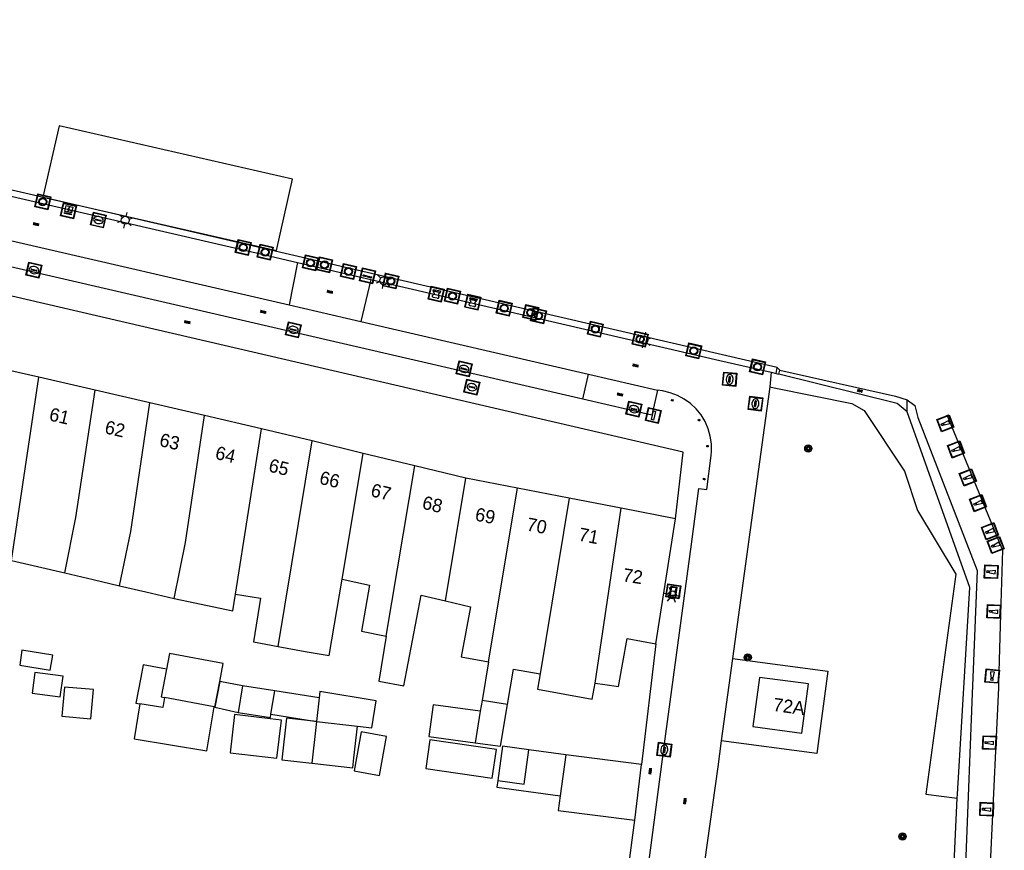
# Model space of a CAD drawing. Header units: metres. Extents: x 93870 to 95789, y 463036 to 464040.
# Tile 282 of 344: x 95146 to 95220, y 463367 to 463429. Entities that reach past the tile are written whole.
import ezdxf
from ezdxf.enums import TextEntityAlignment as Align

# ---------------------------------------------------------------- set-up
doc = ezdxf.new("R2010")
doc.units = ezdxf.units.M
doc.header["$LTSCALE"] = 25.4
for name, color, linetype in [('B_BEBOUWINGSGRENS_0', 1, 'Continuous'), ('B_LUIFEL_1', 200, 'Continuous'), ('B_TUSSENMUUR_0', 7, 'Continuous'), ('B_WOONBOOT_LIJN_0', 1, 'Continuous'), ('G_GRENS_ALGEMEEN_0', 7, 'Continuous'), ('Q_BOLDER_0', 7, 'Continuous'), ('Q_BOOM_0', 3, 'Continuous'), ('Q_BRANDKRAAN_0', 5, 'Continuous'), ('Q_BRIEVENBUS_0', 7, 'Continuous'), ('Q_ELEKTRAKAST_0', 7, 'Continuous'), ('Q_GELEIDEWERK_LIJN_0', 1, 'Continuous'), ('Q_INSPECTIE_OF_RIOOLPUT_0', 253, 'Continuous'), ('Q_KOLK_0', 254, 'Continuous'), ('Q_LICHTMAST_0', 2, 'Continuous'), ('Q_MEERPAAL_0', 7, 'Continuous'), ('Q_MEERRING_0', 7, 'Continuous'), ('Q_STRAATNAAMBORD_0', 7, 'Continuous'), ('Q_VERKEERSBORDPAAL_0', 40, 'Continuous'), ('Q_WATERLEIDINGPUT_0', 5, 'Continuous'), ('S_GBKN_SYMBOOL_GV_GROOT_0', 7, 'Continuous'), ('S_GBKN_SYMBOOL_OV_GROOT_0', 7, 'Continuous'), ('T_HEK_0', 57, 'Continuous'), ('T_MUUR_30CM_0', 10, 'Continuous'), ('V_WEGGRENS_0', 7, 'Continuous'), ('W_WATERGRENS_0', 5, 'Continuous'), ('Z_GBKN_HUISNUMMER_0', 252, 'Continuous')]:
    doc.layers.add(name, color=color, linetype=linetype)
doc.layers.add('Q_PAALTJE_0', color=7, linetype='Continuous', true_color=0x666666)

# ---------------------------------------------------------------- blocks, each defined once
blk = doc.blocks.new('Q_STRAATNAAMBORD')
for points in [[(-0.5, 0.5), (0.5, 0.5), (0.5, -0.5), (-0.5, -0.5)], [(-0.369, 0.22), (0.358, 0.22), (0.358, -0.214), (-0.369, -0.214)]]:
    blk.add_lwpolyline(points, close=True)
for points in [[(-0.442, 0.464), (0.438, 0.464, -0.414214), (0.459, 0.442), (0.459, -0.437, -0.414214), (0.438, -0.459), (-0.442, -0.459, -0.414214), (-0.463, -0.437), (-0.463, 0.442), (-0.463, 0.444), (-0.463, 0.446), (-0.463, 0.448), (-0.462, 0.45), (-0.461, 0.451), (-0.46, 0.453), (-0.459, 0.455), (-0.458, 0.456), (-0.457, 0.457), (-0.456, 0.459), (-0.454, 0.46), (-0.453, 0.461), (-0.451, 0.462), (-0.449, 0.462), (-0.447, 0.463), (-0.446, 0.463), (-0.444, 0.464), (-0.442, 0.464)], [(-0.287, 0.16), (0.281, 0.16, -0.414214), (0.303, 0.139), (0.303, -0.134, -0.414214), (0.281, -0.156), (-0.287, -0.156, -0.414214), (-0.308, -0.134), (-0.308, 0.139), (-0.308, 0.14), (-0.308, 0.142), (-0.307, 0.144), (-0.307, 0.146), (-0.306, 0.148), (-0.305, 0.149), (-0.304, 0.151), (-0.303, 0.152), (-0.302, 0.154), (-0.3, 0.155), (-0.299, 0.156), (-0.297, 0.157), (-0.296, 0.158), (-0.294, 0.159), (-0.292, 0.159), (-0.29, 0.16), (-0.288, 0.16), (-0.287, 0.16)]]:
    blk.add_lwpolyline(points, format="xyb")
blk = doc.blocks.new('Q_ELEKTRAKAST')
for points in [[(-0.5, 0.5), (0.5, 0.5), (0.5, -0.5), (-0.5, -0.5)], [(-0.262, 0.264), (0.25, 0.264), (0.25, 0.187), (-0.262, 0.187)], [(-0.262, 0.107), (0.25, 0.107), (0.25, -0.332), (-0.262, -0.332)]]:
    blk.add_lwpolyline(points, close=True)
blk.add_lwpolyline([(-0.442, 0.464), (0.438, 0.464, -0.414214), (0.459, 0.442), (0.459, -0.437, -0.414214), (0.438, -0.459), (-0.442, -0.459, -0.414214), (-0.463, -0.437), (-0.463, 0.442), (-0.463, 0.444), (-0.463, 0.446), (-0.463, 0.448), (-0.462, 0.45), (-0.461, 0.451), (-0.46, 0.453), (-0.459, 0.455), (-0.458, 0.456), (-0.457, 0.457), (-0.456, 0.459), (-0.454, 0.46), (-0.453, 0.461), (-0.451, 0.462), (-0.449, 0.462), (-0.447, 0.463), (-0.446, 0.463), (-0.444, 0.464), (-0.442, 0.464)], format="xyb")
blk.add_lwpolyline([(-0.177, 0.001, -1), (-0.177, -0.069, -1)], format="xyb", close=True)
blk.add_lwpolyline([(0.044, 0.088), (-0.056, -0.112), (0.044, -0.112), (-0.056, -0.312)])
blk = doc.blocks.new('Q_LICHTMAST')
for points in [[(-0.26, 0.15), (-0.52, 0.3)], [(0, 0.3), (0, 0.6)], [(0.26, 0.15), (0.52, 0.3)], [(-0.26, -0.15), (-0.52, -0.3)], [(0, -0.3), (0, -0.6)], [(0.26, -0.15), (0.52, -0.3)]]:
    blk.add_lwpolyline(points)
blk.add_circle((0, 0), 0.3)
blk = doc.blocks.new('Q_VERKEERSBORDPAAL')
for points in [[(-0.5, 0.5), (0.5, 0.5), (0.5, -0.5), (-0.5, -0.5)], [(-0.08, 0.333), (0.071, 0.333), (0.071, -0.329), (-0.08, -0.329)]]:
    blk.add_lwpolyline(points, close=True)
blk.add_lwpolyline([(-0.442, 0.464), (0.438, 0.464, -0.414214), (0.459, 0.442), (0.459, -0.437, -0.414214), (0.438, -0.459), (-0.442, -0.459, -0.414214), (-0.463, -0.437), (-0.463, 0.442), (-0.463, 0.444), (-0.463, 0.446), (-0.463, 0.448), (-0.462, 0.45), (-0.461, 0.451), (-0.46, 0.453), (-0.459, 0.455), (-0.458, 0.456), (-0.457, 0.457), (-0.456, 0.459), (-0.454, 0.46), (-0.453, 0.461), (-0.451, 0.462), (-0.449, 0.462), (-0.447, 0.463), (-0.446, 0.463), (-0.444, 0.464), (-0.442, 0.464)], format="xyb")
blk = doc.blocks.new('Q_PAAL_STEEN')
for points in [[(-0.5, 0.5), (0.5, 0.5), (0.5, -0.5), (-0.5, -0.5)], [(-0.08, 0.33), (0.07, 0.33), (0.07, -0.33), (-0.08, -0.33)]]:
    blk.add_lwpolyline(points, close=True)
blk.add_lwpolyline([(-0.44, 0.46), (0.44, 0.46, -0.414214), (0.46, 0.44), (0.46, -0.44, -0.414214), (0.44, -0.46), (-0.44, -0.46, -0.414214), (-0.46, -0.44), (-0.46, 0.44), (-0.46, 0.44), (-0.46, 0.45), (-0.46, 0.45), (-0.46, 0.45), (-0.46, 0.45), (-0.46, 0.45), (-0.46, 0.45), (-0.46, 0.46), (-0.46, 0.46), (-0.46, 0.46), (-0.45, 0.46), (-0.45, 0.46), (-0.45, 0.46), (-0.45, 0.46), (-0.45, 0.46), (-0.45, 0.46), (-0.44, 0.46), (-0.44, 0.46)], format="xyb")
blk = doc.blocks.new('Q_PAALTJE')
at = {"color": 251, "true_color": 0x666666, "xscale": 0.1, "yscale": 0.1, "zscale": 0.01}
blk.add_blockref('Q_PAAL_STEEN', (0, 0), dxfattribs=at)
blk = doc.blocks.new('Q_KOLK')
blk.add_lwpolyline([(-0.5, 0.5), (0.5, 0.5), (0.5, -0.5), (-0.5, -0.5)], close=True)
for points in [[(-0.442, 0.464), (0.438, 0.464, -0.414214), (0.459, 0.442), (0.459, -0.437, -0.414214), (0.438, -0.459), (-0.442, -0.459, -0.414214), (-0.463, -0.437), (-0.463, 0.442, -0.414214), (-0.442, 0.464)], [(-0.345, 0.105, 0.380426), (-0.276, -0.18)], [(-0.008, 0.266, 0.240218), (-0.345, 0.105)], [(-0.194, 0.045, 0.853344), (-0.194, -0.032)], [(0.331, 0.111, 0.240191), (-0.008, 0.266)], [(0.185, -0.032, 0.849746), (0.185, 0.045)], [(0.267, -0.176, 0.380426), (0.331, 0.111)], [(-0.276, -0.18, 0.148452), (0.012, -0.257)], [(0.012, -0.257, 0.131742), (0.267, -0.176)]]:
    blk.add_lwpolyline(points, format="xyb")
for points in [[(-0.194, 0.045), (0.185, 0.045)], [(0.185, -0.032), (-0.194, -0.032)]]:
    blk.add_lwpolyline(points)
blk = doc.blocks.new('Q_WATERLEIDINGPUT')
blk.add_lwpolyline([(-0.5, 0.5), (0.5, 0.5), (0.5, -0.5), (-0.5, -0.5)], close=True)
for points in [[(-0.442, 0.464), (0.438, 0.464, -0.414214), (0.459, 0.442), (0.459, -0.437, -0.414214), (0.438, -0.459), (-0.442, -0.459, -0.414214), (-0.463, -0.437), (-0.463, 0.442), (-0.463, 0.444), (-0.463, 0.446), (-0.463, 0.448), (-0.462, 0.45), (-0.461, 0.451), (-0.46, 0.453), (-0.459, 0.455), (-0.458, 0.456), (-0.457, 0.457), (-0.456, 0.459), (-0.454, 0.46), (-0.453, 0.461), (-0.451, 0.462), (-0.449, 0.462), (-0.447, 0.463), (-0.446, 0.463), (-0.444, 0.464), (-0.442, 0.464)], [(-0.345, 0.105, 0.380426), (-0.276, -0.18)], [(-0.008, 0.266, 0.240218), (-0.345, 0.105)], [(-0.194, 0.045, 0.853344), (-0.194, -0.032)], [(0.331, 0.111, 0.240191), (-0.008, 0.266)], [(0.185, -0.032, 0.849746), (0.185, 0.045)], [(0.267, -0.176, 0.380426), (0.331, 0.111)], [(-0.276, -0.18, 0.148452), (0.012, -0.257)], [(0.012, -0.257, 0.131742), (0.267, -0.176)]]:
    blk.add_lwpolyline(points, format="xyb")
for points in [[(-0.194, 0.045), (0.185, 0.045)], [(0.185, -0.032), (-0.194, -0.032)]]:
    blk.add_lwpolyline(points)
blk = doc.blocks.new('Q_INSPECTIE_OF_RIOOLPUT')
blk.add_lwpolyline([(-0.5, 0.5), (0.5, 0.5), (0.5, -0.5), (-0.5, -0.5)], close=True)
for points in [[(-0.442, 0.464), (0.438, 0.464, -0.414214), (0.459, 0.442), (0.459, -0.437, -0.414214), (0.438, -0.459), (-0.442, -0.459, -0.414214), (-0.463, -0.437), (-0.463, 0.442), (-0.463, 0.444), (-0.463, 0.446), (-0.463, 0.448), (-0.462, 0.45), (-0.461, 0.451), (-0.46, 0.453), (-0.459, 0.455), (-0.458, 0.456), (-0.457, 0.457), (-0.456, 0.459), (-0.454, 0.46), (-0.453, 0.461), (-0.451, 0.462), (-0.449, 0.462), (-0.447, 0.463), (-0.446, 0.463), (-0.444, 0.464), (-0.442, 0.464)], [(-0.345, 0.105, 0.380426), (-0.276, -0.18)], [(-0.008, 0.266, 0.240218), (-0.345, 0.105)], [(-0.194, 0.045, 0.853344), (-0.194, -0.032)], [(0.331, 0.111, 0.240191), (-0.008, 0.266)], [(0.185, -0.032, 0.849746), (0.185, 0.045)], [(0.267, -0.176, 0.380426), (0.331, 0.111)], [(-0.276, -0.18, 0.148452), (0.012, -0.257)], [(0.012, -0.257, 0.131742), (0.267, -0.176)]]:
    blk.add_lwpolyline(points, format="xyb")
for points in [[(-0.194, 0.045), (0.185, 0.045)], [(0.185, -0.032), (-0.194, -0.032)]]:
    blk.add_lwpolyline(points)
blk = doc.blocks.new('Q_BRANDKRAAN')
blk.add_lwpolyline([(-0.5, 0.5), (0.5, 0.5), (0.5, -0.5), (-0.5, -0.5)], close=True)
for points in [[(-0.442, 0.464), (0.438, 0.464, -0.414214), (0.459, 0.442), (0.459, -0.437, -0.414214), (0.438, -0.459), (-0.442, -0.459, -0.414214), (-0.463, -0.437), (-0.463, 0.442), (-0.463, 0.444), (-0.463, 0.446), (-0.463, 0.448), (-0.462, 0.45), (-0.461, 0.451), (-0.46, 0.453), (-0.459, 0.455), (-0.458, 0.456), (-0.457, 0.457), (-0.456, 0.459), (-0.454, 0.46), (-0.453, 0.461), (-0.451, 0.462), (-0.449, 0.462), (-0.447, 0.463), (-0.446, 0.463), (-0.444, 0.464), (-0.442, 0.464)], [(-0.345, 0.105, 0.380426), (-0.276, -0.18)], [(-0.008, 0.266, 0.240218), (-0.345, 0.105)], [(-0.194, 0.045, 0.853344), (-0.194, -0.032)], [(0.331, 0.111, 0.240191), (-0.008, 0.266)], [(0.185, -0.032, 0.849746), (0.185, 0.045)], [(0.267, -0.176, 0.380426), (0.331, 0.111)], [(-0.276, -0.18, 0.148452), (0.012, -0.257)], [(0.012, -0.257, 0.131742), (0.267, -0.176)]]:
    blk.add_lwpolyline(points, format="xyb")
for points in [[(-0.194, 0.045), (0.185, 0.045)], [(0.185, -0.032), (-0.194, -0.032)]]:
    blk.add_lwpolyline(points)
blk = doc.blocks.new('Q_MEERRING')
blk.add_lwpolyline([(-0.5, 0.5), (0.5, 0.5), (0.5, -0.5), (-0.5, -0.5)], close=True)
blk.add_lwpolyline([(-0.442, 0.464), (0.438, 0.464, -0.414214), (0.459, 0.442), (0.459, -0.437, -0.414214), (0.438, -0.459), (-0.442, -0.459, -0.414214), (-0.463, -0.437), (-0.463, 0.442), (-0.463, 0.444), (-0.463, 0.446), (-0.463, 0.448), (-0.462, 0.45), (-0.461, 0.451), (-0.46, 0.453), (-0.459, 0.455), (-0.458, 0.456), (-0.457, 0.457), (-0.456, 0.459), (-0.454, 0.46), (-0.453, 0.461), (-0.451, 0.462), (-0.449, 0.462), (-0.447, 0.463), (-0.446, 0.463), (-0.444, 0.464), (-0.442, 0.464)], format="xyb")
for radius in [0.3, 0.3, 0.25, 0.25]:
    blk.add_circle((0, 0), radius)
blk = doc.blocks.new('Q_BRIEVENBUS')
for points in [[(-0.5, 0.5), (0.5, 0.5), (0.5, -0.5), (-0.5, -0.5)], [(-0.31, 0.1), (-0.053, 0.1), (-0.031, 0.031), (-0.053, 0.01), (-0.31, 0.01), (-0.332, 0.031)], [(0.056, 0.1), (0.314, 0.1), (0.335, 0.031), (0.314, 0.01), (0.056, 0.01), (0.035, 0.031)]]:
    blk.add_lwpolyline(points, close=True)
blk.add_lwpolyline([(-0.442, 0.464), (0.438, 0.464, -0.414214), (0.459, 0.442), (0.459, -0.437, -0.414214), (0.438, -0.459), (-0.442, -0.459, -0.414214), (-0.463, -0.437), (-0.463, 0.442), (-0.463, 0.444), (-0.463, 0.446), (-0.463, 0.448), (-0.462, 0.45), (-0.461, 0.451), (-0.46, 0.453), (-0.459, 0.455), (-0.458, 0.456), (-0.457, 0.457), (-0.456, 0.459), (-0.454, 0.46), (-0.453, 0.461), (-0.451, 0.462), (-0.449, 0.462), (-0.447, 0.463), (-0.446, 0.463), (-0.444, 0.464), (-0.442, 0.464)], format="xyb")
blk = doc.blocks.new('Q_BOLDER')
for points in [[(-0.5, 0.5), (0.5, 0.5), (0.5, -0.5), (-0.5, -0.5)], [(-0.273, -0.196), (0.266, -0.196), (0.266, -0.301), (-0.273, -0.301)]]:
    blk.add_lwpolyline(points, close=True)
for points in [[(-0.442, 0.464), (0.438, 0.464, -0.414214), (0.459, 0.442), (0.459, -0.437, -0.414214), (0.438, -0.459), (-0.442, -0.459, -0.414214), (-0.463, -0.437), (-0.463, 0.442), (-0.463, 0.444), (-0.463, 0.446), (-0.463, 0.448), (-0.462, 0.45), (-0.461, 0.451), (-0.46, 0.453), (-0.459, 0.455), (-0.458, 0.456), (-0.457, 0.457), (-0.456, 0.459), (-0.454, 0.46), (-0.453, 0.461), (-0.451, 0.462), (-0.449, 0.462), (-0.447, 0.463), (-0.446, 0.463), (-0.444, 0.464), (-0.442, 0.464)], [(-0.233, 0.268, 0.439965), (-0.258, 0.19)], [(-0.15, 0.294, 0.109301), (-0.233, 0.268)], [(0.219, 0.268, 0.148019), (0.128, 0.294)], [(0.252, 0.19, 0.326045), (0.219, 0.268)], [(-0.273, -0.159, 0.309814), (-0.166, -0.025)], [(0.159, -0.025, 0.22667), (0.266, -0.159)]]:
    blk.add_lwpolyline(points, format="xyb")
for points in [[(-0.166, 0.03), (-0.258, 0.19)], [(-0.166, -0.025), (-0.166, 0.03)], [(-0.15, 0.294), (0.128, 0.294)], [(0.159, 0.03), (0.252, 0.19)], [(0.159, -0.025), (0.159, 0.03)], [(-0.273, -0.159), (0.266, -0.159)]]:
    blk.add_lwpolyline(points)
blk = doc.blocks.new('Q_BOOM')
for radius in [0.27, 0.18, 0.09]:
    blk.add_circle((0, 0), radius)
blk = doc.blocks.new('Q_MEERPAAL')
for points in [[(-0.5, 0.5), (0.5, 0.5), (0.5, -0.5), (-0.5, -0.5)], [(-0.076, 0.32), (0.068, 0.32), (0.068, 0.17), (-0.076, 0.17)]]:
    blk.add_lwpolyline(points, close=True)
blk.add_lwpolyline([(-0.442, 0.464), (0.438, 0.464, -0.414214), (0.459, 0.442), (0.459, -0.437, -0.414214), (0.438, -0.459), (-0.442, -0.459, -0.414214), (-0.463, -0.437), (-0.463, 0.442), (-0.463, 0.444), (-0.463, 0.446), (-0.463, 0.448), (-0.462, 0.45), (-0.461, 0.451), (-0.46, 0.453), (-0.459, 0.455), (-0.458, 0.456), (-0.457, 0.457), (-0.456, 0.459), (-0.454, 0.46), (-0.453, 0.461), (-0.451, 0.462), (-0.449, 0.462), (-0.447, 0.463), (-0.446, 0.463), (-0.444, 0.464), (-0.442, 0.464)], format="xyb")
for points in [[(-0.076, 0.124), (-0.136, -0.311)], [(-0.076, 0.124), (0.068, 0.124)], [(0.068, 0.124), (0.122, -0.311)], [(-0.136, -0.311), (0.122, -0.311)]]:
    blk.add_lwpolyline(points)
blk = doc.blocks.new('S_GBKN_SYMBOOL_GV_GROOT')
for points in [[(-0.1875, 0.03125), (-0.09375, 0.09375)], [(-0.1875, -0.0625), (0.0625, 0.09375)], [(-0.1875, 0.09375), (0.125, -0.09375)], [(-0.1875, 0), (-0.03125, -0.09375)], [(-0.125, -0.09375), (0.1875, 0.09375)], [(-0.0625, 0.09375), (0.1875, -0.0625)], [(0.03125, -0.09375), (0.1875, 0)], [(0.09375, 0.09375), (0.1875, 0.03125)]]:
    blk.add_lwpolyline(points)
blk = doc.blocks.new('S_GBKN_SYMBOOL_OV_GROOT')
for points in [[(-0.21875, 0.0625), (0.21875, 0.0625)], [(-0.21875, 0), (0.21875, 0)], [(-0.1875, 0.0625), (-0.1875, 0)], [(-0.125, 0.09375), (-0.125, 0.0625)], [(-0.125, 0), (-0.125, -0.0625)], [(-0.0625, 0.0625), (-0.0625, 0)], [(0, 0.09375), (0, 0.0625)], [(0, 0), (0, -0.0625)], [(0.0625, 0.0625), (0.0625, 0)], [(0.125, 0.09375), (0.125, 0.0625)], [(0.125, 0), (0.125, -0.0625)], [(0.1875, 0.0625), (0.1875, 0)], [(-0.21875, -0.0625), (0.21875, -0.0625)], [(-0.1875, -0.0625), (-0.1875, -0.09375)], [(-0.0625, -0.0625), (-0.0625, -0.09375)], [(0.0625, -0.0625), (0.0625, -0.09375)], [(0.1875, -0.0625), (0.1875, -0.09375)]]:
    blk.add_lwpolyline(points)

msp = doc.modelspace()

# ---------------------------------------------------------------- linework, layer by layer
at = {"layer": 'B_BEBOUWINGSGRENS_0'}
for p, q in [((95147.15, 463402.321), (95143.208, 463403.213)), ((95151.383, 463401.339), (95147.15, 463402.321)), ((95155.5, 463400.384), (95151.383, 463401.339)), ((95159.609, 463399.43), (95155.5, 463400.384)), ((95163.892, 463398.436), (95159.609, 463399.43)), ((95167.686, 463397.518), (95163.892, 463398.436)), ((95171.523, 463396.589), (95167.686, 463397.518)), ((95175.41, 463395.649), (95171.523, 463396.589)), ((95179.249, 463394.726), (95175.41, 463395.649)), ((95183.127, 463393.975), (95179.249, 463394.726)), ((95187.006, 463393.224), (95183.127, 463393.975)), ((95190.936, 463392.463), (95187.006, 463393.224)), ((95195.014, 463391.673), (95190.936, 463392.463)), ((95193.539, 463382.282), (95195.014, 463391.673)), ((95148.006, 463380.284), (95148.191, 463381.422)), ((95180.954, 463380.917), (95180.472, 463378.019)), ((95160.382, 463377.522), (95160.751, 463379.449)), ((95162.452, 463379.123), (95162.138, 463377.107)), ((95164.88, 463378.74), (95162.452, 463379.123)), ((95164.591, 463376.983), (95164.88, 463378.74)), ((95168.217, 463378.214), (95168.016, 463376.431)), ((95180.472, 463378.019), (95180.336, 463377.205)), ((95159.775, 463374.236), (95160.321, 463377.534)), ((95160.321, 463377.534), (95160.382, 463377.522)), ((95162.138, 463377.107), (95164.555, 463376.73)), ((95164.555, 463376.73), (95164.591, 463376.983)), ((95180.336, 463377.205), (95179.939, 463374.837)), ((95148.873, 463376.831), (95151.064, 463376.638)), ((95168.016, 463376.431), (95167.663, 463373.308)), ((95182.011, 463374.577), (95181.653, 463372.002)), ((95183.992, 463374.302), (95182.011, 463374.577)), ((95186.765, 463373.917), (95186.338, 463370.846)), ((95192.466, 463373.199), (95186.765, 463373.917)), ((95191.951, 463369.022), (95192.466, 463373.199))]:
    msp.add_line(p, q, dxfattribs=at)
for points in [[(95145.087, 463388.541), (95147.034, 463388.086), (95149.094, 463387.604)], [(95149.094, 463387.604), (95151.238, 463387.103), (95153.214, 463386.642)], [(95153.214, 463386.642), (95155.19, 463386.18), (95157.317, 463385.683)], [(95165.149, 463382.083), (95167.16, 463381.7), (95168.977, 463381.396), (95169.94, 463387.129)], [(95169.94, 463387.129), (95171.997, 463386.673), (95171.405, 463383.216), (95173.272, 463382.85)], [(95157.317, 463385.683), (95161.735, 463384.745), (95161.935, 463386.014)], [(95161.935, 463386.014), (95163.805, 463385.71), (95163.283, 463382.411), (95165.149, 463382.083)], [(95173.272, 463382.85), (95172.708, 463379.477), (95174.59, 463379.12), (95175.88, 463385.94), (95177.718, 463385.497)], [(95177.718, 463385.497), (95179.61, 463385.041), (95178.91, 463381.3), (95180.954, 463380.917)], [(95188.97, 463379.32), (95189.7, 463379.216), (95190.72, 463379.07), (95191.39, 463382.681), (95193.539, 463382.282)], [(95148.191, 463381.422), (95145.873, 463381.8), (95145.721, 463380.656), (95148.006, 463380.284)], [(95160.751, 463379.449), (95161.007, 463380.785), (95156.977, 463381.557), (95156.749, 463380.368)], [(95156.749, 463380.368), (95154.989, 463380.702), (95154.808, 463379.747), (95154.442, 463377.822), (95154.741, 463377.773)], [(95182.388, 463377.7), (95182.83, 463380.357), (95184.835, 463380.023)], [(95184.835, 463380.023), (95184.641, 463378.857), (95188.75, 463378.11), (95188.97, 463379.32)], [(95204.513, 463375.569), (95205.001, 463379.264), (95201.317, 463379.751), (95200.829, 463376.056), (95204.513, 463375.569)], [(95151.064, 463376.638), (95151.257, 463378.829), (95149.066, 463379.022), (95148.873, 463376.831)], [(95172.504, 463377.988), (95168.271, 463378.683), (95168.217, 463378.214)], [(95154.741, 463377.773), (95154.306, 463375.14), (95159.775, 463374.236)], [(95171.1, 463376.083), (95172.17, 463375.962), (95172.504, 463377.988)], [(95179.939, 463374.837), (95181.868, 463374.578), (95182.388, 463377.7)], [(95164.542, 463376.638), (95161.868, 463376.956), (95161.527, 463374.089), (95165.048, 463373.671), (95165.388, 463376.537), (95164.542, 463376.638)], [(95167.663, 463373.308), (95170.747, 463372.96), (95170.83, 463373.697), (95171.1, 463376.083)], [(95171.389, 463375.647), (95170.856, 463372.715), (95172.753, 463372.371), (95173.284, 463375.303), (95171.389, 463375.647)], [(95181.228, 463372.168), (95181.547, 463374.331), (95176.555, 463375.067), (95176.236, 463372.905), (95181.228, 463372.168)], [(95181.653, 463372.002), (95183.634, 463371.727), (95183.992, 463374.302)], [(95186.338, 463370.846), (95186.185, 463369.742), (95191.951, 463369.022)]]:
    msp.add_lwpolyline(points, dxfattribs=at)
at = {"layer": 'B_LUIFEL_1'}
for p, q in [((95162.452, 463379.123), (95160.751, 463379.449)), ((95168.217, 463378.214), (95164.88, 463378.74)), ((95160.382, 463377.522), (95162.138, 463377.107)), ((95164.591, 463376.983), (95168.016, 463376.431)), ((95180.336, 463377.205), (95176.786, 463377.682)), ((95186.765, 463373.917), (95183.992, 463374.302))]:
    msp.add_line(p, q, dxfattribs=at)
for points in [[(95148.968, 463379.843), (95146.858, 463380.126), (95146.649, 463378.565), (95148.758, 463378.281), (95148.968, 463379.843)], [(95160.751, 463379.449), (95160.751, 463379.449), (95160.382, 463377.522)], [(95176.786, 463377.682), (95176.466, 463375.303), (95179.939, 463374.837)], [(95168.016, 463376.431), (95165.774, 463376.684), (95165.42, 463373.561), (95167.663, 463373.308)], [(95181.653, 463372.002), (95181.584, 463371.507), (95186.338, 463370.846)]]:
    msp.add_lwpolyline(points, dxfattribs=at)
at = {"layer": 'B_TUSSENMUUR_0'}
for p, q in [((95145.087, 463388.541), (95147.15, 463402.321)), ((95161.935, 463386.014), (95163.892, 463398.436)), ((95165.149, 463382.083), (95167.686, 463397.518)), ((95169.94, 463387.129), (95171.523, 463396.589)), ((95173.272, 463382.85), (95175.41, 463395.649)), ((95177.718, 463385.497), (95179.249, 463394.726)), ((95180.954, 463380.917), (95183.127, 463393.975)), ((95187.006, 463393.224), (95184.835, 463380.023)), ((95188.97, 463379.32), (95190.936, 463392.463)), ((95160.321, 463377.534), (95156.603, 463378.246)), ((95182.388, 463377.7), (95180.472, 463378.019)), ((95168.016, 463376.431), (95171.1, 463376.083))]:
    msp.add_line(p, q, dxfattribs=at)
for points in [[(95149.094, 463387.604), (95149.934, 463391.777), (95151.383, 463401.339)], [(95153.214, 463386.642), (95154.075, 463390.712), (95155.5, 463400.384)], [(95157.317, 463385.683), (95158.167, 463389.876), (95159.609, 463399.43)], [(95156.749, 463380.368), (95156.352, 463378.294), (95156.603, 463378.246)], [(95156.603, 463378.246), (95156.477, 463377.486), (95154.741, 463377.773)]]:
    msp.add_lwpolyline(points, dxfattribs=at)
at = {"layer": 'B_WOONBOOT_LIJN_0'}
msp.add_lwpolyline([(95166.23, 463417.198), (95148.681, 463421.203), (95147.458, 463415.841), (95165.006, 463411.836), (95166.23, 463417.198)], dxfattribs=at)
at = {"layer": 'G_GRENS_ALGEMEEN_0'}
for p, q in [((95202.211, 463402.684), (95202.591, 463402.596)), ((95202.591, 463402.596), (95202.785, 463402.551)), ((95202.785, 463402.551), (95202.853, 463402.843)), ((95212.428, 463399.72), (95212.421, 463400.62)), ((95217.135, 463386.508), (95212.428, 463399.72))]:
    msp.add_line(p, q, dxfattribs=at)
for points in [[(95212.428, 463399.72), (95211.678, 463400.338), (95202.785, 463402.551)], [(95202.095, 463401.592), (95202.43, 463401.524), (95208.26, 463400.34), (95209.196, 463399.801), (95212.235, 463395.249), (95213.211, 463392.289), (95216.08, 463387.517), (95213.833, 463370.963), (95216.191, 463370.671)], [(95216.191, 463370.671), (95216.209, 463370.969), (95217.135, 463386.508)], [(95199.296, 463381.157), (95206.46, 463380.225), (95205.647, 463374.026), (95198.457, 463374.97)], [(95215.487, 463352.859), (95215.856, 463363.283), (95215.995, 463366.346), (95216.191, 463370.671)]]:
    msp.add_lwpolyline(points, dxfattribs=at)
at = {"layer": 'Q_GELEIDEWERK_LIJN_0'}
for points in [[(95215.407, 463399.48), (95219.598, 463389.304), (95219.438, 463384.501), (95219.309, 463379.324), (95219.292, 463378.953)], [(95219.292, 463378.953), (95219.082, 463374.223), (95218.688, 463366.261), (95218.387, 463356.992), (95218.316, 463354.766)]]:
    msp.add_lwpolyline(points, dxfattribs=at)
at = {"layer": 'T_HEK_0'}
msp.add_line((95202.591, 463402.596), (95202.656, 463403.033), dxfattribs=at)
at = {"layer": 'T_MUUR_30CM_0'}
for p, q in [((95193.539, 463382.282), (95192.466, 463373.199)), ((95190.714, 463359.457), (95191.951, 463369.022))]:
    msp.add_line(p, q, dxfattribs=at)
at = {"layer": 'V_WEGGRENS_0'}
for p, q in [((95139.916, 463413.753), (95165.974, 463407.745)), ((95188.044, 463400.666), (95139.486, 463411.895)), ((95195.58, 463396.68), (95134.36, 463410.91)), ((95166.601, 463410.931), (95165.974, 463407.745)), ((95166.601, 463410.931), (95172.112, 463409.654)), ((95172.112, 463409.654), (95171.363, 463406.498)), ((95172.112, 463409.654), (95198.357, 463403.577)), ((95165.974, 463407.745), (95171.363, 463406.498)), ((95171.363, 463406.498), (95188.478, 463402.544)), ((95198.357, 463403.577), (95202.211, 463402.684)), ((95188.044, 463400.666), (95188.478, 463402.544)), ((95188.478, 463402.544), (95193.656, 463401.348)), ((95202.211, 463402.684), (95202.095, 463401.592)), ((95195.014, 463391.673), (95195.58, 463396.68)), ((95197.686, 463396.427), (95197.713, 463396.717)), ((95199.296, 463381.157), (95198.457, 463374.97))]:
    msp.add_line(p, q, dxfattribs=at)
for points in [[(95128.027, 463419.864), (95160.237, 463412.405), (95164.134, 463411.502), (95166.601, 463410.931)], [(95202.095, 463401.592), (95201.671, 463398.497), (95199.296, 463381.157)], [(95193.656, 463401.348), (95193.228, 463399.467), (95188.044, 463400.666)], [(95197.713, 463396.717), (95197.709, 463397.3), (95197.627, 463397.878), (95197.468, 463398.44), (95197.235, 463398.975), (95196.933, 463399.474), (95196.567, 463399.929), (95196.143, 463400.33), (95195.669, 463400.671), (95195.154, 463400.945), (95194.607, 463401.148), (95194.037, 463401.276), (95193.656, 463401.348)], [(95196.203, 463389.758), (95196.757, 463393.957), (95197.358, 463393.868), (95197.686, 463396.427)], [(95189.606, 463343.183), (95189.808, 463343.539), (95189.977, 463343.912), (95190.11, 463344.299), (95190.208, 463344.697), (95190.268, 463345.102), (95194.293, 463375.517), (95196.203, 463389.758)], [(95198.457, 463374.97), (95198.192, 463373.017), (95194.968, 463349.99)]]:
    msp.add_lwpolyline(points, dxfattribs=at)
at = {"layer": 'W_WATERGRENS_0'}
for p, q in [((95202.656, 463403.033), (95045.832, 463439.35)), ((95202.853, 463402.843), (95202.656, 463403.033))]:
    msp.add_line(p, q, dxfattribs=at)
for points in [[(95202.853, 463402.843), (95211.562, 463400.897), (95212.421, 463400.62)], [(95212.421, 463400.62), (95213.005, 463400.184), (95213.234, 463399.278), (95217.695, 463387.793), (95217.351, 463379.123)], [(95217.351, 463379.123), (95217.328, 463378.538), (95216.843, 463366.31), (95216.703, 463363.248), (95215.473, 463331.925)]]:
    msp.add_lwpolyline(points, dxfattribs=at)

# ---------------------------------------------------------------- block references
at = {"layer": 'Q_BOLDER_0', "rotation": 166.9629792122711}
for p in [(95177.018, 463408.561), (95179.768, 463407.941)]:
    msp.add_blockref('Q_BOLDER', p, dxfattribs=at)
at = {"layer": 'Q_BOOM_0'}
for p, rotation in [((95204.994, 463396.953), 82.20092286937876), ((95200.445, 463381.248), 172.587739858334), ((95212.082, 463367.79), 82.27005213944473)]:
    msp.add_blockref('Q_BOOM', p, dxfattribs=dict(at, rotation=rotation))
at = {"layer": 'Q_BRANDKRAAN_0', "rotation": 166.9792746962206}
msp.add_blockref('Q_BRANDKRAAN', (95179.704, 463401.569), dxfattribs=at)
at = {"layer": 'Q_BRIEVENBUS_0', "rotation": 166.9537612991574}
msp.add_blockref('Q_BRIEVENBUS', (95171.859, 463409.935), dxfattribs=at)
at = {"layer": 'Q_ELEKTRAKAST_0', "rotation": 166.9616099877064}
msp.add_blockref('Q_ELEKTRAKAST', (95149.374, 463414.826), dxfattribs=at)
at = {"layer": 'Q_INSPECTIE_OF_RIOOLPUT_0'}
for p, rotation in [((95199.085, 463402.157), 84.63693057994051), ((95201.027, 463400.322), 82.19931427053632)]:
    msp.add_blockref('Q_INSPECTIE_OF_RIOOLPUT', p, dxfattribs=dict(at, rotation=rotation))
at = {"layer": 'Q_KOLK_0'}
for p, rotation in [((95146.781, 463410.367), 166.9792746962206), ((95166.28, 463405.876), 166.9792746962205), ((95179.119, 463402.939), 166.9792746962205), ((95191.89, 463399.916), 166.977134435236), ((95194.172, 463374.31), 82.4615077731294)]:
    msp.add_blockref('Q_KOLK', p, dxfattribs=dict(at, rotation=rotation))
at = {"layer": 'Q_LICHTMAST_0'}
for p, rotation in [((95153.644, 463414.105), 166.9616099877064), ((95173.083, 463409.56), 166.9629792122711), ((95192.643, 463405.104), 166.9629792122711), ((95194.768, 463385.951), 81.07374794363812)]:
    msp.add_blockref('Q_LICHTMAST', p, dxfattribs=dict(at, rotation=rotation))
at = {"layer": 'Q_MEERPAAL_0'}
for p, rotation in [((95215.3, 463398.843), 111.2271496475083), ((95216.103, 463396.885), 111.2271496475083), ((95216.989, 463394.777), 111.2271496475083), ((95217.753, 463392.849), 111.2271496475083), ((95218.653, 463390.736), 111.2271496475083), ((95219.086, 463389.7), 111.2271496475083), ((95218.749, 463387.691), 87.72786446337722), ((95218.941, 463384.705), 87.72786446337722), ((95218.821, 463379.85), 174.9823688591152), ((95218.615, 463374.843), 87.72866413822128), ((95218.406, 463369.84), 87.72866413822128)]:
    msp.add_blockref('Q_MEERPAAL', p, dxfattribs=dict(at, rotation=rotation))
at = {"layer": 'Q_MEERRING_0'}
for p, rotation in [((95147.439, 463415.493), 166.9616099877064), ((95162.519, 463412.054), 166.9538524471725), ((95164.17, 463411.708), 166.9538524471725), ((95167.564, 463410.905), 166.9537612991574), ((95168.63, 463410.761), 166.9614711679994), ((95170.425, 463410.264), 166.9537612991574), ((95173.606, 463409.543), 166.9614711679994), ((95178.241, 463408.408), 166.9629792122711), ((95182.141, 463407.491), 166.9629792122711), ((95184.129, 463407.167), 166.9614711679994), ((95184.714, 463406.934), 166.9629792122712), ((95188.985, 463405.93), 166.9629792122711), ((95192.347, 463405.174), 166.9629792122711), ((95196.38, 463404.284), 166.9614711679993), ((95201.188, 463403.081), 166.9543629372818)]:
    msp.add_blockref('Q_MEERRING', p, dxfattribs=dict(at, rotation=rotation))
at = {"layer": 'Q_PAALTJE_0'}
for p, rotation in [((95194.778, 463400.575), 159.6393458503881), ((95196.784, 463399.084), 121.1827631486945), ((95197.414, 463397.12), 90.3931038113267), ((95197.166, 463394.66), 82.69593492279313)]:
    msp.add_blockref('Q_PAALTJE', p, dxfattribs=dict(at, rotation=rotation))
at = {"layer": 'Q_STRAATNAAMBORD_0', "rotation": 81.07374794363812}
msp.add_blockref('Q_STRAATNAAMBORD', (95194.848, 463386.22), dxfattribs=at)
at = {"layer": 'Q_VERKEERSBORDPAAL_0', "rotation": 166.977134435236}
msp.add_blockref('Q_VERKEERSBORDPAAL', (95193.345, 463399.435), dxfattribs=at)
at = {"layer": 'Q_WATERLEIDINGPUT_0', "rotation": 166.9616099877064}
msp.add_blockref('Q_WATERLEIDINGPUT', (95151.621, 463414.127), dxfattribs=at)
at = {"layer": 'S_GBKN_SYMBOOL_GV_GROOT_0', "rotation": 167.4043369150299}
msp.add_blockref('S_GBKN_SYMBOOL_GV_GROOT', (95208.864, 463401.282), dxfattribs=at)
at = {"layer": 'S_GBKN_SYMBOOL_OV_GROOT_0'}
for p, rotation in [((95146.941, 463413.805), 167.0166246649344), ((95169.027, 463408.714), 166.9537612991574), ((95164.018, 463407.21), 167.0166246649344), ((95158.314, 463406.445), 166.9792746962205), ((95192.011, 463403.185), 166.9940698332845), ((95190.85, 463401.006), 166.977134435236), ((95193.122, 463372.706), 82.9712335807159), ((95195.728, 463370.454), 82.02985272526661)]:
    msp.add_blockref('S_GBKN_SYMBOOL_OV_GROOT', p, dxfattribs=dict(at, rotation=rotation))

# ---------------------------------------------------------------- texts
at = {"layer": 'Z_GBKN_HUISNUMMER_0', "linetype": 'Continuous'}
for s, rotation, p in [('61', 346.9, (95148.702, 463399.395)), ('62', 346.9, (95152.877, 463398.426)), ('63', 346.9, (95156.989, 463397.472)), ('64', 346.9, (95161.185, 463396.498)), ('65', 346.4, (95165.201, 463395.547)), ('66', 346.4, (95169.016, 463394.624)), ('67', 346.4, (95172.879, 463393.689)), ('68', 346.5, (95176.745, 463392.757)), ('69', 349.1, (95180.713, 463391.896)), ('70', 349.1, (95184.591, 463391.145)), ('71', 349.1, (95188.496, 463390.389)), ('72', 351.1, (95191.807, 463387.365)), ('72A', 352.5, (95203.551, 463377.576))]:
    msp.add_text(s, height=1, rotation=rotation, dxfattribs=at).set_placement(p, align=Align.MIDDLE)

doc.saveas('drawing.dxf')
